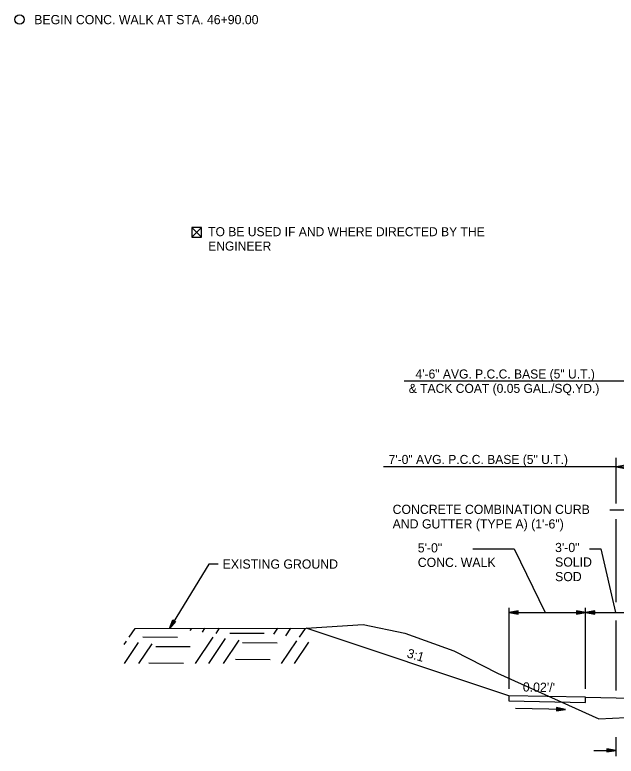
# Model space of a CAD drawing. Extents: x 1001270 to 1003428, y 1840152 to 1842912.
# Drawn here: x 1001288.85 to 1001328.13, y 1840166.64 to 1840215.06 of the extents above; entities that cross this region are included whole.
import ezdxf

# ---------------------------------------------------------------- set-up
doc = ezdxf.new("R2010")
doc.units = 0
for name, color, linetype in [('10', 7, 'Continuous'), ('19', 7, 'Continuous'), ('20', 7, 'Continuous'), ('8', 7, 'Continuous'), ('Default', 7, 'Continuous')]:
    doc.layers.add(name, color=color, linetype=linetype)

# ---------------------------------------------------------------- blocks, each defined once
blk = doc.blocks.new('TM')
at = {"layer": '8'}
for p, q in [((-120.309, 21.181), (-119.787, -20.829)), ((0, 0), (-120.309, 21.181)), ((-31.382, 2.945), (-120.176, 10.512)), ((-119.787, -20.829), (0, 0)), ((-119.911, -10.826), (-31.307, -3.057))]:
    blk.add_line(p, q, dxfattribs=at)

msp = doc.modelspace()

# ---------------------------------------------------------------- linework, layer by layer
at = {"layer": '10'}
for p, q in [((1001301.052, 1840201.177), (1001300.41, 1840200.536)), ((1001300.411, 1840201.177), (1001301.052, 1840200.536)), ((1001300.792, 1840200.536), (1001300.803, 1840200.536))]:
    msp.add_line(p, q, dxfattribs=at)
msp.add_lwpolyline([(1001300.803, 1840200.536), (1001301.052, 1840200.536), (1001301.052, 1840201.177), (1001300.411, 1840201.177), (1001300.41, 1840200.536), (1001300.792, 1840200.536)], dxfattribs=at)
msp.add_circle((1001289.16, 1840214.756), 0.306, dxfattribs=at)
at = {"layer": '19'}
for p, q in [((1001330.631, 1840191.132), (1001314.281, 1840191.132)), ((1001328.132, 1840183.147), (1001328.132, 1840186.132)), ((1001328.732, 1840185.637), (1001328.132, 1840185.532)), ((1001328.132, 1840185.532), (1001312.926, 1840185.532)), ((1001328.132, 1840185.532), (1001328.732, 1840185.427)), ((1001328.132, 1840185.532), (1001336.632, 1840185.532)), ((1001327.712, 1840182.721), (1001328.891, 1840182.721)), ((1001328.132, 1840176.703), (1001328.132, 1840182.115)), ((1001318.767, 1840180.186), (1001321.478, 1840180.186)), ((1001321.478, 1840180.186), (1001323.491, 1840176.015)), ((1001326.383, 1840180.186), (1001327.127, 1840180.186)), ((1001327.127, 1840180.186), (1001328.083, 1840176.029)), ((1001321.132, 1840171.038), (1001321.132, 1840176.329)), ((1001321.732, 1840176.134), (1001321.132, 1840176.029)), ((1001321.132, 1840176.029), (1001330.632, 1840176.029)), ((1001321.132, 1840176.029), (1001321.732, 1840175.924)), ((1001321.732, 1840176.079), (1001321.292, 1840176.044)), ((1001321.292, 1840176.014), (1001321.732, 1840175.974)), ((1001321.732, 1840175.924), (1001321.732, 1840176.134)), ((1001325.532, 1840176.134), (1001325.532, 1840175.924)), ((1001326.132, 1840176.029), (1001325.532, 1840176.134)), ((1001325.972, 1840176.044), (1001325.532, 1840176.079)), ((1001325.532, 1840175.924), (1001326.132, 1840176.029)), ((1001325.532, 1840175.974), (1001325.972, 1840176.014)), ((1001326.132, 1840171.038), (1001326.132, 1840176.329)), ((1001326.732, 1840176.134), (1001326.132, 1840176.029)), ((1001326.132, 1840176.029), (1001326.732, 1840175.924)), ((1001326.732, 1840176.079), (1001326.292, 1840176.044)), ((1001326.292, 1840176.014), (1001326.732, 1840175.974)), ((1001326.732, 1840175.924), (1001326.732, 1840176.134)), ((1001298.948, 1840174.99), (1001299.171, 1840175.556)), ((1001299.349, 1840175.447), (1001298.948, 1840174.99)), ((1001299.021, 1840175.13), (1001299.214, 1840175.524)), ((1001299.308, 1840175.468), (1001299.044, 1840175.119)), ((1001299.171, 1840175.556), (1001299.349, 1840175.447)), ((1001328.132, 1840170.921), (1001328.132, 1840175.501)), ((1001296.325, 1840174.404), (1001296.717, 1840174.987)), ((1001300.311, 1840174.839), (1001300.417, 1840174.989)), ((1001301.105, 1840174.747), (1001301.271, 1840174.991)), ((1001302.001, 1840174.655), (1001302.227, 1840174.993)), ((1001305.765, 1840174.599), (1001306.027, 1840174.994)), ((1001306.56, 1840174.507), (1001306.891, 1840174.996)), ((1001307.455, 1840174.415), (1001307.836, 1840174.989)), ((1001321.125, 1840170.585), (1001307.883, 1840174.999)), ((1001302.888, 1840174.684), (1001305.149, 1840174.672)), ((1001295.986, 1840173.937), (1001296.14, 1840174.162)), ((1001296.008, 1840172.688), (1001296.934, 1840174.07)), ((1001297.214, 1840174.444), (1001299.474, 1840174.422)), ((1001300.663, 1840172.691), (1001301.815, 1840174.412)), ((1001301.517, 1840172.694), (1001302.61, 1840174.321)), ((1001302.473, 1840172.696), (1001303.505, 1840174.228)), ((1001303.718, 1840174.056), (1001305.989, 1840174.043)), ((1001306.273, 1840172.697), (1001307.269, 1840174.173)), ((1001307.128, 1840172.7), (1001308.064, 1840174.081)), ((1001296.963, 1840172.69), (1001297.83, 1840173.978)), ((1001298.054, 1840173.814), (1001300.314, 1840173.793)), ((1001297.601, 1840172.735), (1001299.872, 1840172.722)), ((1001303.277, 1840172.985), (1001305.536, 1840172.964)), ((1001326.124, 1840170.485), (1001321.125, 1840170.585)), ((1001321.125, 1840170.585), (1001321.125, 1840170.252)), ((1001321.125, 1840170.252), (1001326.124, 1840170.152)), ((1001326.124, 1840170.152), (1001326.124, 1840170.485)), ((1001326.124, 1840170.485), (1001326.124, 1840170.485)), ((1001326.124, 1840170.485), (1001329.122, 1840170.425)), ((1001328.132, 1840166.64), (1001328.132, 1840167.879)), ((1001326.683, 1840167.019), (1001328.132, 1840167.019)), ((1001326.683, 1840167.019), (1001328.132, 1840167.019)), ((1001327.532, 1840167.124), (1001327.532, 1840166.914)), ((1001328.132, 1840167.019), (1001327.532, 1840167.124)), ((1001327.532, 1840167.124), (1001327.532, 1840166.914)), ((1001328.132, 1840167.019), (1001327.532, 1840167.124)), ((1001327.972, 1840167.034), (1001327.532, 1840167.069)), ((1001327.972, 1840167.034), (1001327.532, 1840167.069)), ((1001327.532, 1840166.914), (1001328.132, 1840167.019)), ((1001327.532, 1840166.914), (1001328.132, 1840167.019)), ((1001327.532, 1840166.964), (1001327.972, 1840167.004)), ((1001327.532, 1840166.964), (1001327.972, 1840167.004))]:
    msp.add_line(p, q, dxfattribs=at)
for points in [[(1001302.13, 1840179.189), (1001301.53, 1840179.188), (1001298.948, 1840174.99)], [(1001296.717, 1840174.987), (1001307.883, 1840174.999)], [(1001307.883, 1840174.999), (1001311.609, 1840175.232), (1001314.325, 1840174.682), (1001317.525, 1840173.51), (1001320.382, 1840172.061), (1001326.996, 1840169.076), (1001334.132, 1840169.426), (1001341.04, 1840169.607), (1001345.991, 1840169.696), (1001348.651, 1840169.756), (1001361.987, 1840169.695), (1001366.627, 1840169.63), (1001375.459, 1840168.983), (1001378.739, 1840168.487), (1001382.02, 1840167.991), (1001384.81, 1840167.594), (1001387.599, 1840167.198), (1001391.238, 1840166.963)]]:
    msp.add_lwpolyline(points, dxfattribs=at)
at = {"layer": '20'}
msp.add_line((1001321.562, 1840169.766), (1001324.832, 1840169.701), dxfattribs=at)

# ---------------------------------------------------------------- block references
at = {"layer": '19', "xscale": 0.0050063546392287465, "yscale": 0.005006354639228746, "rotation": -1.1310771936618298}
msp.add_blockref('TM', (1001324.832, 1840169.698), dxfattribs=at)

# ---------------------------------------------------------------- texts
at = {"layer": '19'}
for s, rotation, p in [('BEGIN CONC. WALK AT STA. 46+90.00', 360, (1001290.122, 1840214.448)), ('CONCRETE COMBINATION CURB', 360, (1001313.529, 1840182.462)), ('AND GUTTER (TYPE A) (1\'-6")', 360, (1001313.529, 1840181.512)), ('5\'-0"', 360, (1001315.171, 1840179.949)), ('3\'-0"', 360, (1001324.141, 1840179.971)), ('CONC. WALK', 360, (1001315.171, 1840178.999)), ('SOLID ', 360, (1001324.141, 1840179.021)), ('SOD', 360, (1001324.141, 1840178.071)), ('3:1', 343.7613, (1001314.42, 1840173.104)), ("0.02'/'", 358.8581, (1001322.032, 1840170.867))]:
    msp.add_text(s, height=0.6, rotation=rotation, dxfattribs=at).set_placement(p)
for s, height, p in [('4\'-6" AVG. P.C.C. BASE (5" U.T.)', 0.59001, (1001315.024, 1840191.308)), ('& TACK COAT (0.05 GAL./SQ.YD.)', 0.59001, (1001314.582, 1840190.368)), ('7\'-0" AVG. P.C.C. BASE (5" U.T.)', 0.59001, (1001313.269, 1840185.727)), ('EXISTING GROUND', 0.6, (1001302.43, 1840178.889))]:
    msp.add_text(s, height=height, dxfattribs=at).set_placement(p)
at = {"layer": 'Default'}
for s, height, p in [('TO BE USED IF AND WHERE DIRECTED BY THE ', 0.59001, (1001301.483, 1840200.603)), ('ENGINEER', 0.59, (1001301.483, 1840199.663))]:
    msp.add_text(s, height=height, rotation=359.9954, dxfattribs=at).set_placement(p)

doc.saveas('drawing.dxf')
